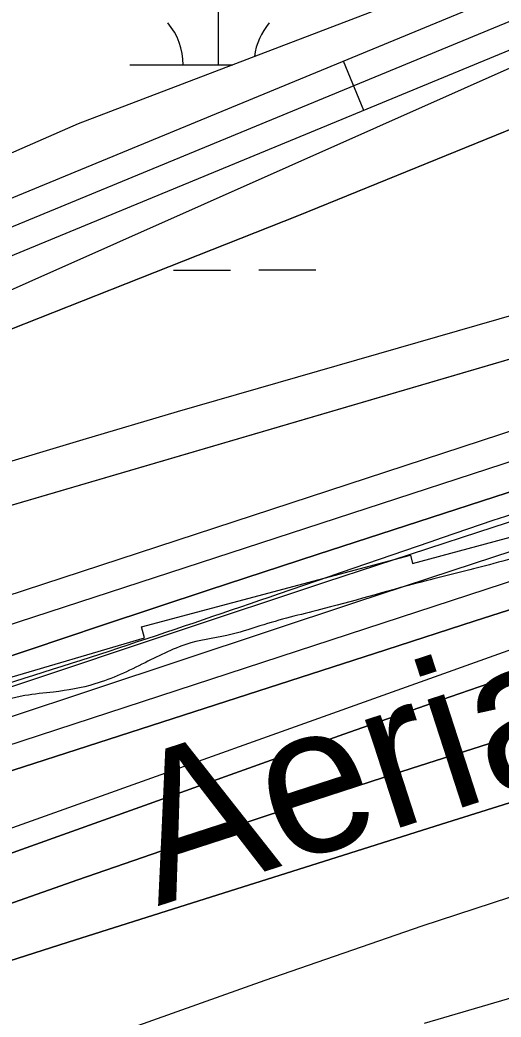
# Model space of a CAD drawing. Extents: x 3297753 to 3335611, y 652252 to 677623.
# Drawn here: x 3318665 to 3318936, y 661649 to 662210 of the extents above; entities that cross this region are included whole.
import ezdxf

# ---------------------------------------------------------------- set-up
doc = ezdxf.new("R2010")
doc.units = 0
for name, color, linetype in [('V-LEVE-TOET', 7, 'Continuous'), ('V-RIVR-EDGE', 7, 'Continuous'), ('V-RIVR-IDEN', 7, 'Continuous'), ('V-ROAD-CNTR', 7, 'Continuous'), ('V-RRAP-FSHR', 7, 'Continuous'), ('V-RRAP-RVMT', 7, 'Continuous'), ('V-SITE-VEGE', 7, 'Continuous'), ('V-TOPO-DPTH', 7, 'Continuous'), ('V-TOPO-MAJR', 7, 'Continuous'), ('V-TOPO-MINR', 7, 'Continuous'), ('V-TOPO-WATR', 7, 'Continuous'), ('V-WETL-SWMP', 7, 'Continuous')]:
    doc.layers.add(name, color=color, linetype=linetype)

msp = doc.modelspace()

# ---------------------------------------------------------------- linework, layer by layer
at = {"layer": 'V-LEVE-TOET'}
for points in [[(3320260.3, 662669.12), (3320237.97, 662662.31), (3320167.29, 662638.81), (3320117.57, 662617.77), (3320065.91, 662597.76), (3320004.88, 662577.33), (3319929.42, 662557.36), (3319810.2, 662528.1), (3319699.17, 662501.35), (3319595.88, 662475.03), (3319497.06, 662454.81), (3319464.57, 662451.36), (3319435.9, 662449.55), (3319407.72, 662445.3), (3319381.93, 662437.9), (3319346.09, 662421), (3319271.26, 662388.67), (3319212, 662360.81), (3319125.35, 662322.69), (3318982.03, 662264.28), (3318869.28, 662216.65), (3318697.69, 662151.27), (3318587.12, 662102.94)], [(3318303.29, 661898.61), (3318349.02, 661915.96), (3318416.47, 661939.66), (3318821.54, 662099.67), (3319094.83, 662210.73), (3319129.96, 662223.38), (3319191.2, 662248.07), (3319293.71, 662284.21), (3319389.38, 662316.49), (3319441.48, 662334.46), (3319612.36, 662385.56), (3319714.56, 662413.47), (3319826.6, 662434.88), (3320041.13, 662495.21), (3320126.4, 662524.59), (3320170.6, 662537.02), (3320215.26, 662553.61), (3320268.86, 662578.67), (3320303.13, 662598.48)]]:
    msp.add_lwpolyline(points, dxfattribs=at)
at = {"layer": 'V-RIVR-EDGE'}
msp.add_spline([(3319472.94, 662096.79), (3319451.36, 662084.83), (3319431.44, 662073.27), (3319412.76, 662065.44), (3319386.64, 662059.7), (3319355.13, 662056.05), (3319321.53, 662047.43), (3319286.69, 662035.91), (3319261.79, 662024.37), (3319253.91, 662022.31), (3319243.96, 662022.34), (3319236.91, 662020.28), (3319220.3, 662007.06), (3319214.06, 661999.2), (3319197.88, 661992.61), (3319174.65, 661985.21), (3319135.25, 661974.53), (3319095.84, 661962.6), (3319061.83, 661950.67), (3319035.69, 661940.78), (3319017.02, 661932.54), (3319004.15, 661925.11), (3318977.6, 661914.4), (3318949.4, 661908.67), (3318929.07, 661903.33), (3318893.41, 661894.3), (3318836.17, 661878.69), (3318802.16, 661869.66), (3318784.32, 661864.31), (3318761.1, 661859.4), (3318735.37, 661848.27), (3318707.16, 661836.32), (3318683.94, 661831.82), (3318667.77, 661829.78), (3318647.86, 661824.86), (3318612.18, 661812.51), (3318583.56, 661801.39), (3318550.78, 661789.45), (3318517.19, 661780.83), (3318486.91, 661770.55), (3318459.1, 661757.77), (3318437.11, 661748.7), (3318401.09, 661732.56), (3318376.27, 661719.66), (3318350.33, 661712.4), (3318322.69, 661702.89), (3318295.62, 661690.56), (3318275.88, 661686.66), (3318257.84, 661681.07), (3318243.73, 661673.22), (3318214.4, 661661.46), (3318180.55, 661645.76), (3318148.4, 661630.07), (3318131.47, 661619.4), (3318111.14, 661604.8), (3318079.51, 661575.01), (3318056.38, 661560.42), (3318032.66, 661542.45), (3318016.3, 661532.35), (3317961.53, 661489.66), (3317862.74, 661415.52), (3317830, 661391.93), (3317829.43, 661388.56), (3317827.16, 661382.93), (3317810.8, 661375.64), (3317785.97, 661359.92), (3317761.13, 661342.52), (3317743.62, 661322.84), (3317726.09, 661300.91), (3317708.57, 661278.97), (3317696.72, 661270.55), (3317673.58, 661255.39), (3317601.32, 661201.48), (3317560.67, 661171.71), (3317529.07, 661153.2), (3317513.82, 661140.27), (3317483.9, 661117.24), (3317464.15, 661105.46), (3317423.52, 661083.02), (3317409.43, 661079.11), (3317401.54, 661079.13), (3317375.02, 661065.67), (3317364.3, 661058.94), (3317348.5, 661051.09), (3317330.46, 661046.62), (3317307.32, 661033.16), (3317289.27, 661024.75), (3317263.88, 661012.42), (3317240.77, 661008.53), (3317230.05, 661004.05), (3317228.35, 661000.11), (3317221.59, 660998.43), (3317196.21, 660991.17), (3317170.27, 660981.66), (3317149.41, 660978.33), (3317103.16, 660960.97), (3317073.27, 660949.78), (3317034.34, 660929.59), (3316995.97, 660909.96), (3316948.02, 660886.98), (3316914.74, 660873.53), (3316885.97, 660860.65), (3316880.89, 660856.15), (3316871.29, 660848.28), (3316865.65, 660846.61), (3316855.51, 660846.63), (3316850.44, 660846.65), (3316844.22, 660840.46), (3316839.71, 660839.91), (3316835.77, 660840.48), (3316830.69, 660836.55), (3316818.84, 660828.69), (3316813.76, 660828.14), (3316808.13, 660827.03), (3316803.62, 660827.04), (3316796.84, 660818.6), (3316784.98, 660809.62), (3316774.82, 660802.88), (3316771.42, 660796.13), (3316765.18, 660779.24), (3316755.55, 660759.54), (3316745.94, 660744.35), (3316732.38, 660728.61), (3316712.63, 660717.95), (3316683.85, 660703.37), (3316676.52, 660701.13), (3316664.67, 660695.53), (3316651.68, 660680.34), (3316633.05, 660666.87), (3316616.12, 660656.2), (3316590.15, 660637.11), (3316544.42, 660603.41), (3316510, 660580.96), (3316472.73, 660551.75), (3316428.71, 660523.12), (3316390.32, 660495.6), (3316363.8, 660477.64), (3316349.69, 660469.78), (3316341.23, 660464.73), (3316335.03, 660464.75), (3316325.45, 660464.77), (3316313.61, 660461.42), (3316289.93, 660456.97), (3316257.21, 660443.53), (3316237.47, 660436.25), (3316207.01, 660423.93), (3316177.1, 660405.41), (3316154.53, 660393.07), (3316131.95, 660375.09), (3316110.5, 660362.19), (3316095.27, 660353.21), (3316080.02, 660338.03), (3316051.22, 660312.74), (3316013.92, 660270.58), (3315988.5, 660245.84), (3315960.26, 660217.18), (3315939.93, 660200.89), (3315925.81, 660185.14), (3315911.13, 660173.91), (3315895.32, 660159.86), (3315882.88, 660145.8), (3315867.63, 660130.06), (3315849.01, 660119.97), (3315837.71, 660109.29), (3315808.9, 660080.06), (3315786.88, 660062.08), (3315758.09, 660038.49), (3315733.81, 660018.83), (3315725.32, 660002.51), (3315692.01, 659976.67), (3315659.82, 659949.14), (3315603.36, 659904.2), (3315571.16, 659873.28), (3315569.47, 659873.29), (3315558.76, 659868.81), (3315547.47, 659863.2), (3315527.7, 659844.09), (3315506.25, 659828.37), (3315477.47, 659812.1), (3315461.12, 659805.94), (3315440.8, 659793.59), (3315429.5, 659781.79), (3315402.4, 659758.19), (3315361.76, 659731.8), (3315304.2, 659696.45), (3315255.66, 659666.7), (3315169.91, 659624.65), (3315140.01, 659611.76), (3315123.65, 659603.35), (3315098.82, 659588.76), (3315044.63, 659551.14), (3314989.87, 659507.33), (3314954.29, 659474.73), (3314933.97, 659462.39), (3314926.06, 659452.83), (3314915.88, 659440.45), (3314897.81, 659423.59), (3314866.75, 659396.06), (3314844.73, 659376.39), (3314848.66, 659370.75), (3314824.95, 659355.03), (3314801.82, 659342.69), (3314762.32, 659320.81), (3314730.16, 659303.42), (3314710.97, 659290.51), (3314664.68, 659256.25), (3314628.56, 659235.49), (3314603.16, 659218.09), (3314584.55, 659209.68), (3314564.82, 659208.04), (3314555.8, 659204.68), (3314546.76, 659196.25), (3314528.11, 659174.88), (3314492.47, 659118.62), (3314473.82, 659095), (3314450.67, 659074.77), (3314428.65, 659060.18), (3314423, 659054.56), (3314416.22, 659044.43), (3314398.14, 659027.57), (3314375.56, 659007.9), (3314366.53, 659005.11), (3314353.57, 659002.32), (3314347.36, 658997.27), (3314346.77, 658988.82), (3314351.26, 658983.17), (3314350.68, 658974.16), (3314342.76, 658961.78), (3314329.22, 658955.05), (3314311.71, 658940.44), (3314310, 658930.31), (3314294.2, 658921.89), (3314283.48, 658914.59), (3314276.12, 658903.91), (3314272.72, 658896.02), (3314237.73, 658871.32), (3314206.69, 658853.36), (3314198.23, 658851.13), (3314192.03, 658850.58), (3314180.19, 658846.1), (3314172.28, 658836.54), (3314164.36, 658823.6), (3314142.35, 658810.13), (3314120.89, 658792.72), (3314097.19, 658778.69), (3314086.46, 658769.14), (3314082.5, 658762.95), (3314080.22, 658754.5), (3314072.33, 658750.01), (3314036.79, 658734.32), (3314006.33, 658722), (3313997.3, 658716.39), (3313939.72, 658673.71), (3313888.34, 658634.95), (3313863.5, 658615.29), (3313820.61, 658586.66), (3313772.64, 658558.04), (3313732, 658532.78), (3313718.46, 658524.37), (3313711.13, 658521.57), (3313702.68, 658521.59), (3313693.09, 658518.79), (3313674.48, 658511.51), (3313646.82, 658494.68), (3313626.5, 658478.95), (3313619.73, 658475.02), (3313610.12, 658464.34), (3313605.01, 658449.14), (3313597.11, 658444.65), (3313577.92, 658428.92), (3313554.76, 658407.56), (3313537.8, 658387.32), (3313525.35, 658364.25), (3313506.11, 658331.61), (3313489.72, 658309.68)], degree=3, dxfattribs=at)
at = {"layer": 'V-ROAD-CNTR'}
msp.add_line((3318858.39, 662158.79), (3318846.94, 662186.52), dxfattribs=at)
for points in [[(3321556.38, 663005.37), (3321340.51, 662953.03), (3321111.51, 662916.26), (3320958.91, 662880.66), (3320756.3, 662834.52), (3320667.85, 662813.02), (3320374.51, 662690.16), (3320171.41, 662621.2), (3319953.15, 662544.28), (3319733.81, 662483.21), (3319290.66, 662363.43), (3318975.13, 662239.44), (3318437.84, 662017.6), (3318018.8, 661848.59)], [(3321568.73, 662977.49), (3321346.43, 662923.6), (3321117.31, 662886.81), (3320965.64, 662851.42), (3320763.17, 662805.32), (3320677.25, 662784.43), (3320385.14, 662662.08), (3320181.21, 662592.85), (3319962.17, 662515.65), (3319741.75, 662454.28), (3319300.09, 662334.9), (3318986.34, 662211.61), (3318449.18, 661989.82), (3318047.95, 661827.99), (3317754.12, 661711.39), (3317613.9, 661664.2), (3317371.32, 661555.92)], [(3320379.83, 662676.12), (3320176.31, 662607.03), (3319957.66, 662529.97), (3319737.78, 662468.74), (3319295.37, 662349.16), (3318980.74, 662225.53), (3318443.51, 662003.71), (3318042.38, 661841.92), (3317748.96, 661725.48), (3317608.43, 661678.19), (3317360.57, 661567.55), (3316952.79, 661401.12), (3316934.4, 661396.42)]]:
    msp.add_lwpolyline(points, dxfattribs=at)
at = {"layer": 'V-RRAP-FSHR'}
msp.add_spline([(3320150.09, 662315.57), (3320047.66, 662286.07), (3319931.17, 662251.44), (3319796.75, 662213.62), (3319527.39, 662140.55), (3319274.19, 662042.74), (3319037.81, 661963.73), (3318810.27, 661886.82), (3318640.56, 661831.26), (3318442.36, 661771.51), (3318223.46, 661674.42), (3318125.37, 661625.89), (3317894.87, 661465.55), (3317737.05, 661336.67), (3317612.9, 661222.68), (3317433.81, 661109.89), (3317347.16, 661063.4), (3317219.78, 661006.27), (3317048.57, 660941.68), (3316920.5, 660895.56), (3316802.75, 660835.25), (3316727.52, 660743.33), (3316559.69, 660646.41), (3316447.95, 660562.27), (3316323.7, 660479.21), (3316253.56, 660449.94), (3316120.17, 660384.24), (3315999.77, 660284.17), (3315912.51, 660202.12), (3315858.05, 660160.36)], degree=3, dxfattribs=at)
at = {"layer": 'V-RRAP-RVMT'}
for p, q in [((3318885.84, 661904.14), (3319016.45, 661939.03)), ((3318733.36, 661868.51), (3318884.61, 661908.83)), ((3318884.61, 661908.83), (3318885.84, 661904.14)), ((3318735.1, 661862.18), (3318733.36, 661868.51)), ((3318594.46, 661820.9), (3318735.1, 661862.18))]:
    msp.add_line(p, q, dxfattribs=at)
at = {"layer": 'V-SITE-VEGE'}
for p, q in [((3318869.28, 662216.65), (3318697.69, 662151.27)), ((3318697.69, 662151.27), (3318587.12, 662102.94))]:
    msp.add_line(p, q, dxfattribs=at)
for points in [[(3318416.47, 661939.66), (3318821.54, 662099.67), (3319094.83, 662210.73), (3319129.96, 662223.38), (3319191.2, 662248.07), (3319293.71, 662284.21), (3319389.38, 662316.49), (3319441.48, 662334.46), (3319612.36, 662385.56), (3319714.56, 662413.47), (3319826.6, 662434.88), (3320041.13, 662495.21), (3320126.4, 662524.59), (3320170.61, 662537.02), (3320215.26, 662553.61), (3320268.86, 662578.67), (3320303.13, 662598.48), (3320334.28, 662613.58), (3320416.12, 662637.74)], [(3320452.03, 662488.58), (3320100.64, 662372.73), (3319863.79, 662307.91), (3319706.81, 662261.08), (3319376.1, 662153.18), (3318991.67, 662033.85), (3318581.09, 661913.52), (3318405.61, 661855.22), (3318294.33, 661822.62), (3318207.47, 661795.57), (3318164.91, 661777.16), (3318123.71, 661747.93), (3317928.72, 661578.78), (3317683.93, 661358.87), (3317490.56, 661217.34)]]:
    msp.add_lwpolyline(points, dxfattribs=at)
at = {"layer": 'V-TOPO-DPTH'}
for points in [[(3320683.57, 662427.72), (3320137.51, 662283.02), (3320103.24, 662273.77), (3320069.03, 662264.32), (3320034.91, 662254.56), (3320000.84, 662244.59), (3319882.25, 662209.32), (3319789.03, 662181.26), (3319695.93, 662152.81), (3319603.01, 662123.76), (3319510.22, 662094.31), (3319212.72, 661998.84), (3319199.17, 661994.49), (3319185.62, 661990.13), (3319172.07, 661985.77), (3319158.53, 661981.4), (3319074.73, 661954.35), (3319019.3, 661936.38), (3318963.9, 661918.34), (3318908.55, 661900.16), (3318853.22, 661881.9), (3318510.86, 661768.46)], [(3320683.57, 662427.72), (3320137.51, 662283.02), (3320103.24, 662273.77), (3320069.03, 662264.32), (3320034.91, 662254.56), (3320000.84, 662244.59), (3319882.25, 662209.32), (3319789.03, 662181.26), (3319695.93, 662152.81), (3319603.01, 662123.76), (3319510.22, 662094.31), (3319212.72, 661998.84), (3319199.17, 661994.49), (3319185.62, 661990.13), (3319172.07, 661985.77), (3319158.53, 661981.4), (3319074.73, 661954.35), (3319019.3, 661936.38), (3318963.9, 661918.34), (3318908.55, 661900.16), (3318853.22, 661881.9), (3318510.86, 661768.46)], [(3318635.17, 661704.34), (3318697.54, 661726.26), (3318760.06, 661747.75), (3318822.79, 661768.58), (3318885.68, 661788.99), (3319193.24, 661887), (3319206.49, 661891.21), (3319219.74, 661895.4), (3319233, 661899.57), (3319246.27, 661903.72), (3319435.94, 661962.87), (3319544.1, 661996.37), (3319652.36, 662029.59), (3319760.75, 662062.37), (3319869.22, 662094.87), (3320039.89, 662145.64), (3320071.04, 662154.86), (3320102.21, 662164.01), (3320133.41, 662173.08), (3320164.62, 662182.08), (3320847.64, 662378.05)], [(3320847.64, 662378.05), (3320164.62, 662182.08), (3320133.41, 662173.08), (3320102.21, 662164.01), (3320071.04, 662154.86), (3320039.89, 662145.64), (3319869.22, 662094.87), (3319760.75, 662062.37), (3319652.36, 662029.59), (3319544.1, 661996.37), (3319435.94, 661962.87), (3319246.27, 661903.72), (3319233, 661899.57), (3319219.74, 661895.4), (3319206.49, 661891.21), (3319193.24, 661887), (3318885.68, 661788.99), (3318822.79, 661768.58), (3318760.06, 661747.75), (3318697.54, 661726.26), (3318635.17, 661704.34)], [(3320045.82, 662220.87), (3319296.96, 661991.39), (3319280.02, 661986.18), (3319263.1, 661980.93), (3319246.2, 661975.64), (3319229.3, 661970.32), (3319206.97, 661963.26), (3319201.24, 661961.45), (3319195.52, 661959.63), (3319189.79, 661957.82), (3319184.07, 661956), (3319178.35, 661954.18), (3319172.63, 661952.36), (3319166.91, 661950.54), (3319161.19, 661948.71), (3319071.99, 661920.2), (3319021.68, 661904.1), (3318971.38, 661887.96), (3318921.09, 661871.79), (3318870.81, 661855.58), (3318493.27, 661733.67)], [(3318493.27, 661733.67), (3318870.81, 661855.58), (3318921.09, 661871.79), (3318971.38, 661887.96), (3319021.68, 661904.1), (3319071.99, 661920.2), (3319161.19, 661948.71), (3319166.91, 661950.54), (3319172.63, 661952.36), (3319178.35, 661954.18), (3319184.07, 661956), (3319189.79, 661957.82), (3319195.52, 661959.63), (3319201.24, 661961.45), (3319206.97, 661963.26), (3319229.3, 661970.32), (3319246.2, 661975.64), (3319263.1, 661980.93), (3319280.02, 661986.18), (3319296.96, 661991.39), (3320045.82, 662220.87)], [(3318650.51, 661848.92), (3318710.96, 661869.23), (3318771.51, 661889.25), (3318832.12, 661909.07), (3319138.26, 662008.39), (3319157.09, 662014.51), (3319175.93, 662020.62), (3319194.76, 662026.74), (3319213.6, 662032.85), (3319699.44, 662190.7)], [(3318556.23, 661704.2), (3318847.22, 661808.15), (3318906.92, 661829.12), (3318966.77, 661849.67), (3319026.84, 661869.58), (3319087.04, 661889.07), (3319148.62, 661908.64), (3319178.15, 661918.02), (3319207.68, 661927.38), (3319237.22, 661936.73), (3319266.76, 661946.07), (3319843.58, 662128.27)], [(3319843.58, 662128.27), (3319266.76, 661946.07), (3319237.22, 661936.73), (3319207.68, 661927.38), (3319178.15, 661918.02), (3319148.62, 661908.64), (3319087.04, 661889.07), (3319026.84, 661869.58), (3318966.77, 661849.67), (3318906.92, 661829.12), (3318847.22, 661808.15), (3318556.23, 661704.2)], [(3318569.48, 661652.11), (3318692.24, 661691.19), (3318762.15, 661713.38), (3318832.09, 661735.48), (3318902.07, 661757.47), (3318972.07, 661779.37), (3319145.73, 661833.54), (3319189.07, 661846.99), (3319232.43, 661860.35), (3319275.83, 661873.57), (3319319.25, 661886.71), (3319352.46, 661896.71), (3319412.53, 661914.72), (3319472.63, 661932.65), (3319532.76, 661950.46)], [(3319532.76, 661950.46), (3319472.63, 661932.65), (3319412.53, 661914.72), (3319352.46, 661896.71), (3319319.25, 661886.71), (3319275.83, 661873.57), (3319232.43, 661860.35), (3319189.07, 661846.99), (3319145.73, 661833.54), (3318972.07, 661779.37), (3318902.07, 661757.47), (3318832.09, 661735.48), (3318762.15, 661713.38), (3318692.24, 661691.19), (3318569.48, 661652.11)]]:
    msp.add_lwpolyline(points, dxfattribs=at)
at = {"layer": 'V-TOPO-MAJR'}
for points in [[(3320732.96, 662701.72), (3320059.42, 662371.61), (3320047.75, 662367.85), (3320036.05, 662364.14), (3320024.34, 662360.5), (3320012.61, 662356.91), (3319866.51, 662312.61), (3319781.67, 662287.07), (3319696.75, 662261.78), (3319611.74, 662236.83), (3319526.65, 662212.13), (3319193.93, 662116.27), (3319171.15, 662109.71), (3319148.37, 662103.14), (3319125.6, 662096.58), (3319102.82, 662090.01), (3318753.48, 661989.24), (3318700.31, 661973.62), (3318647.24, 661957.68)], [(3318576.47, 661588.05), (3318714.96, 661638.53), (3318802.96, 661669.86), (3318891.25, 661700.3), (3318979.99, 661729.42), (3319069.03, 661757.65), (3319208.75, 661800.81), (3319228.16, 661806.76), (3319247.59, 661812.67), (3319267.04, 661818.5), (3319286.51, 661824.28), (3319564.12, 661906.13), (3319658.71, 661933.86), (3319753.35, 661961.38), (3319848.09, 661988.59), (3319942.88, 662015.6), (3320099.24, 662059.88), (3320115.9, 662064.61), (3320132.56, 662069.34), (3320149.21, 662074.09), (3320165.87, 662078.84), (3320871.39, 662280.57)]]:
    msp.add_lwpolyline(points, dxfattribs=at)
at = {"layer": 'V-TOPO-MINR'}
for points in [[(3320698.7, 662748.68), (3320046.08, 662536.48), (3320015.8, 662526.76), (3319985.46, 662517.18), (3319955.06, 662507.84), (3319924.62, 662498.64), (3319192.96, 662280.64), (3319176.85, 662275.96), (3319160.71, 662271.42), (3319144.5, 662267.1), (3319128.26, 662262.92), (3319111.97, 662258.91), (3318472.72, 661974.53), (3318444.01, 661964.55), (3318415.06, 661955.36), (3318385.77, 661947.34), (3318356.24, 661940.11), (3318325.52, 661933.25)], [(3320568.35, 662492.05), (3320091.97, 662353.56), (3320068.1, 662346.49), (3320044.27, 662339.27), (3320020.51, 662331.81), (3319996.8, 662324.19), (3319309.07, 662099.41), (3319285.19, 662091.58), (3319261.32, 662083.73), (3319237.47, 662075.84), (3319213.62, 662067.92), (3319172.23, 662054.14), (3319169.08, 662053.09), (3319165.94, 662052.05), (3319162.79, 662051.01), (3319159.64, 662049.98), (3318463.97, 661822.31)], [(3320425.8, 662429.49), (3320331.62, 662403.43), (3320237.61, 662376.74), (3320080.26, 662331.24), (3320065.07, 662326.77), (3320049.91, 662322.2), (3320034.8, 662317.49), (3320019.71, 662312.69), (3319703.68, 662210.43), (3319614.83, 662181.61), (3319526, 662152.7), (3319437.21, 662123.67), (3319348.46, 662094.54), (3319193.1, 662043.45), (3319182.04, 662039.81), (3319170.98, 662036.19), (3319159.91, 662032.57), (3319148.84, 662028.96), (3318647.23, 661865.57)], [(3320445.76, 662385.97), (3320368.92, 662366.2), (3320292.11, 662346.33), (3320215.32, 662326.39), (3320100.38, 662296.46), (3320081.09, 662291.34), (3320061.83, 662286.11), (3320042.62, 662280.71), (3320023.44, 662275.18), (3320004.31, 662269.5), (3319985.21, 662263.72), (3319966.16, 662257.78), (3319947.13, 662251.75), (3319223.03, 662018.88), (3319201.92, 662012.08), (3319180.8, 662005.28), (3319159.7, 661998.47), (3319138.59, 661991.65), (3319008.78, 661949.66), (3318922.82, 661921.69), (3318836.93, 661893.52), (3318751.14, 661865.04), (3318665.41, 661836.36), (3318520.35, 661787.55)], [(3320847.64, 662378.05), (3320164.62, 662182.08), (3320133.41, 662173.08), (3320102.21, 662164.01), (3320071.04, 662154.86), (3320039.89, 662145.64), (3319869.22, 662094.87), (3319760.75, 662062.37), (3319652.36, 662029.59), (3319544.1, 661996.37), (3319435.94, 661962.87), (3319246.27, 661903.72), (3319233, 661899.57), (3319219.74, 661895.4), (3319206.49, 661891.21), (3319193.24, 661887), (3318885.68, 661788.99), (3318822.79, 661768.58), (3318760.06, 661747.75), (3318697.54, 661726.26), (3318635.17, 661704.34)], [(3320478.78, 662357.03), (3320125.02, 662260.5), (3320099.96, 662253.55), (3320074.94, 662246.46), (3320049.98, 662239.17), (3320025.07, 662231.73), (3319524.86, 662080.16), (3319468.99, 662063.08), (3319413.16, 662045.83), (3319357.42, 662028.32), (3319301.73, 662010.63), (3319202.4, 661978.82), (3319196.42, 661976.91), (3319190.44, 661974.99), (3319184.46, 661973.06), (3319178.48, 661971.14), (3319141.25, 661959.15), (3319116.67, 661951.21), (3319092.09, 661943.25), (3319067.52, 661935.26), (3319042.95, 661927.26), (3318501.84, 661750.53)], [(3320371.18, 662296.31), (3320313.68, 662281.16), (3320256.29, 662265.61), (3320198.98, 662249.79), (3320105.06, 662223.52), (3320094.77, 662220.59), (3320084.49, 662217.62), (3320074.23, 662214.58), (3320063.99, 662211.48), (3319788.91, 662127.24), (3319690.88, 662097.08), (3319592.91, 662066.74), (3319495.02, 662036.13), (3319397.18, 662005.35), (3319267.63, 661964.4), (3319234.61, 661953.95), (3319201.6, 661943.5), (3319168.59, 661933.03), (3319135.59, 661922.55), (3319102.65, 661911.89), (3319069.78, 661901), (3319037.04, 661889.76), (3319004.37, 661878.29), (3318564.62, 661721.24)], [(3320045.82, 662220.87), (3319296.96, 661991.39), (3319280.02, 661986.18), (3319263.1, 661980.93), (3319246.2, 661975.64), (3319229.3, 661970.32), (3319206.97, 661963.26), (3319201.24, 661961.45), (3319195.52, 661959.63), (3319189.79, 661957.82), (3319184.07, 661956), (3319178.35, 661954.18), (3319172.63, 661952.36), (3319166.91, 661950.54), (3319161.19, 661948.71), (3319071.99, 661920.2), (3319021.68, 661904.1), (3318971.38, 661887.96), (3318921.09, 661871.79), (3318870.81, 661855.58), (3318493.27, 661733.67)], [(3319699.44, 662190.7), (3319213.6, 662032.85), (3319194.76, 662026.74), (3319175.93, 662020.62), (3319157.09, 662014.51), (3319138.26, 662008.39), (3318832.12, 661909.07), (3318771.51, 661889.25), (3318710.96, 661869.23), (3318650.51, 661848.92)], [(3319843.58, 662128.27), (3319266.76, 661946.07), (3319237.22, 661936.73), (3319207.68, 661927.38), (3319178.15, 661918.02), (3319148.62, 661908.64), (3319087.04, 661889.07), (3319026.84, 661869.58), (3318966.77, 661849.67), (3318906.92, 661829.12), (3318847.22, 661808.15), (3318556.23, 661704.2)], [(3318892.6, 661645.6), (3319099.6, 661706.33), (3319127.48, 661714.51), (3319155.36, 661722.71), (3319183.23, 661730.92), (3319211.1, 661739.15), (3319238.98, 661747.31), (3319266.9, 661755.37), (3319294.85, 661763.28), (3319322.84, 661771.1), (3320057.04, 661974.1)], [(3319532.76, 661950.46), (3319472.63, 661932.65), (3319412.53, 661914.72), (3319352.46, 661896.71), (3319319.25, 661886.71), (3319275.83, 661873.57), (3319232.43, 661860.35), (3319189.07, 661846.99), (3319145.73, 661833.54), (3318972.07, 661779.37), (3318902.07, 661757.47), (3318832.09, 661735.48), (3318762.15, 661713.38), (3318692.24, 661691.19), (3318569.48, 661652.11)]]:
    msp.add_lwpolyline(points, dxfattribs=at)
at = {"layer": 'V-TOPO-WATR'}
msp.add_lwpolyline([(3320683.57, 662427.72), (3320137.51, 662283.02), (3320103.24, 662273.77), (3320069.03, 662264.32), (3320034.91, 662254.56), (3320000.84, 662244.59), (3319882.25, 662209.32), (3319789.03, 662181.26), (3319695.93, 662152.81), (3319603.01, 662123.76), (3319510.22, 662094.31), (3319212.72, 661998.84), (3319199.17, 661994.49), (3319185.62, 661990.13), (3319172.07, 661985.77), (3319158.53, 661981.4), (3319074.73, 661954.35), (3319019.3, 661936.38), (3318963.9, 661918.34), (3318908.55, 661900.16), (3318853.22, 661881.9), (3318510.86, 661768.46)], dxfattribs=at)
at = {"layer": 'V-WETL-SWMP'}
for p, q in [((3318776.74, 662184.46), (3318776.7, 662220.46)), ((3318869.28, 662216.65), (3318697.69, 662151.27)), ((3318821.62, 662099.67), (3319094.92, 662210.73)), ((3318726.74, 662184.41), (3318784.81, 662184.47)), ((3318697.69, 662151.27), (3318587.12, 662102.94)), ((3318416.56, 661939.66), (3318821.62, 662099.67)), ((3318751.45, 662069), (3318783.45, 662069.03)), ((3318799.45, 662069.05), (3318831.45, 662069.08)), ((3318991.67, 662033.85), (3318581.09, 661913.52))]:
    msp.add_line(p, q, dxfattribs=at)
for centre, start, end in [((3318721.5, 662184.88), 359.2865, 40.8301), ((3318831.98, 662184.99), 139.2865, 173.3006)]:
    msp.add_arc(centre, 35.25, start, end, dxfattribs=at)

# ---------------------------------------------------------------- texts
at = {"layer": 'V-RIVR-IDEN'}
msp.add_text('Aerial ', height=83, rotation=17.9494, dxfattribs=at).set_placement((3318742.5, 661711.37))

doc.saveas('drawing.dxf')
